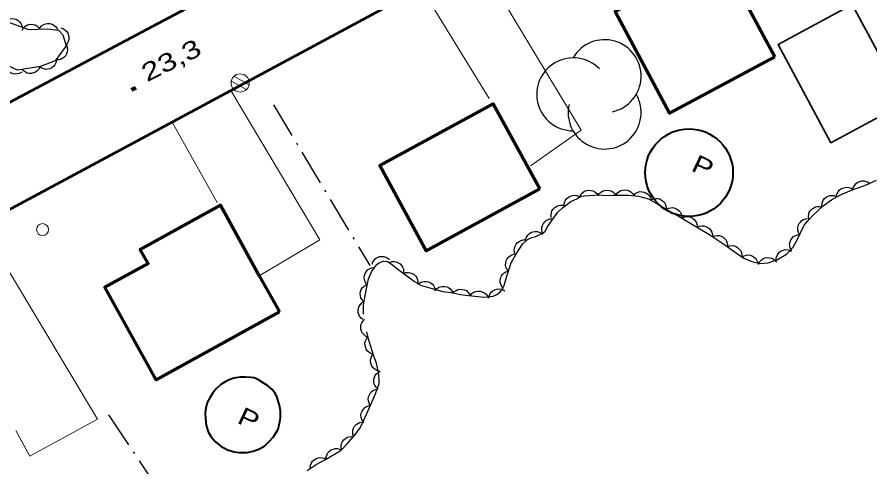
# Model space of a CAD drawing. Extents: x 356765 to 358572, y 5103174 to 5104650.
# Drawn here: x 357459.5 to 357530.8, y 5104052.9 to 5104090.6 of the extents above; entities that cross this region are included whole.
import ezdxf

# ---------------------------------------------------------------- set-up
doc = ezdxf.new("R2010")
doc.units = 0
doc.header["$LTSCALE"] = 0.6
doc.linetypes.add('DOT_DASHED', pattern=[7.7, 5, -1.2, 0.3, -1.2])
for name, color, linetype, lineweight in [('19', 7, 'Continuous', 13), ('21', 7, 'Continuous', 53), ('3', 7, 'Continuous', 140), ('31', 7, 'Continuous', 70), ('36', 7, 'Continuous', 13), ('38', 7, 'Continuous', 40), ('41', 7, 'DOT_DASHED', 25), ('44', 7, 'Continuous', 25)]:
    doc.layers.add(name, color=color, linetype=linetype, lineweight=lineweight)

msp = doc.modelspace()

# ---------------------------------------------------------------- linework, layer by layer
at = {"layer": '19'}
for p, q in [((357497.98, 5104095.55), (357506.66, 5104081.11)), ((357498.97, 5104083.74), (357493.29, 5104093.03)), ((357476.19, 5104075.05), (357472.44, 5104081.78)), ((357506.66, 5104081.11), (357502.43, 5104078.1))]:
    msp.add_line(p, q, dxfattribs=at)
for points in [[(357477.35, 5104084.43), (357484.8, 5104071.91), (357479.73, 5104068.9)], [(357456.41, 5104073.16), (357466.18, 5104056.88), (357460.52, 5104053.79), (357459.34, 5104055.92)]]:
    msp.add_lwpolyline(points, dxfattribs=at)
at = {"layer": '21'}
for points in [[(357450.01, 5104078.75), (357471.24, 5104090.05), (357493.17, 5104101.68), (357495.43, 5104102.9), (357512.46, 5104112.13), (357524.83, 5104118.7), (357528.41, 5104120.6), (357531.92, 5104122.47)], [(357413.94, 5104071.01), (357415.72, 5104071.33), (357417.43, 5104071.09), (357419.14, 5104070.59), (357421.01, 5104069.95), (357422.97, 5104069.08), (357427.74, 5104066.92), (357429.87, 5104066.23), (357431.96, 5104065.73), (357433.92, 5104065.4), (357435.55, 5104065.32), (357437.23, 5104065.41), (357439.05, 5104065.5), (357441.14, 5104065.87), (357443.14, 5104066.32), (357446.88, 5104068.04), (357469.55, 5104080.22), (357504.68, 5104099.17), (357537.43, 5104116.21)]]:
    msp.add_lwpolyline(points, dxfattribs=at)
at = {"layer": '3'}
msp.add_line((357469.03, 5104084.47), (357469.39, 5104084.65), dxfattribs=at)
at = {"layer": '31'}
for points in [[(357522.88, 5104087.24), (357514.07, 5104082.51), (357509.51, 5104091.03), (357518.32, 5104095.75), (357522.88, 5104087.24)], [(357503.2, 5104076.18), (357493.7, 5104071), (357489.81, 5104078.13), (357499.31, 5104083.3), (357503.2, 5104076.18)], [(357481.41, 5104065.87), (357471.09, 5104060.18), (357466.81, 5104067.94), (357470.42, 5104069.93), (357469.77, 5104071.09), (357476.49, 5104074.8), (357479.73, 5104068.9), (357481.41, 5104065.87)]]:
    msp.add_lwpolyline(points, close=True, dxfattribs=at)
at = {"layer": '31', "lineweight": 35}
msp.add_lwpolyline([(357527.57, 5104080.05), (357523.15, 5104088.28), (357529.37, 5104091.62), (357533.79, 5104083.38), (357527.57, 5104080.05)], close=True, dxfattribs=at)
at = {"layer": '36'}
for p, q in [((357478.87, 5104084.91), (357477.6, 5104085.61)), ((357477.38, 5104085.21), (357478.65, 5104084.5))]:
    msp.add_line(p, q, dxfattribs=at)
for centre, radius in [((357478.1272, 5104085.0548), 0.7588), ((357461.5838, 5104072.7671), 0.5)]:
    msp.add_circle(centre, radius, dxfattribs=at)
at = {"layer": '38'}
msp.add_lwpolyline([(357479.29, 5104060.33), (357479.02, 5104060.36), (357478.58, 5104060.41), (357478.13, 5104060.39), (357477.6, 5104060.32), (357477.21, 5104060.19), (357476.86, 5104060.02), (357476.52, 5104059.79), (357476.16, 5104059.46), (357475.85, 5104059.09), (357475.59, 5104058.67), (357475.37, 5104058.28), (357475.24, 5104057.81), (357475.2, 5104057.4), (357475.22, 5104056.9), (357475.29, 5104056.37), (357475.44, 5104055.82), (357475.69, 5104055.39), (357476.06, 5104054.99), (357476.52, 5104054.63), (357477.08, 5104054.32), (357477.62, 5104054.15), (357478.03, 5104054.09), (357478.71, 5104054.08), (357479.21, 5104054.19), (357479.74, 5104054.39), (357480.18, 5104054.65), (357480.53, 5104054.97), (357480.93, 5104055.39), (357481.3, 5104056.04), (357481.45, 5104056.66), (357481.49, 5104056.99), (357481.49, 5104057.57), (357481.45, 5104057.93), (357481.19, 5104058.77), (357481.02, 5104059.08), (357480.77, 5104059.39), (357480.41, 5104059.71), (357480.14, 5104059.88), (357479.76, 5104060.12), (357479.56, 5104060.23), (357479.29, 5104060.33)], close=True, dxfattribs=at)
msp.add_circle((357515.7032, 5104077.5334), 3.673, dxfattribs=at)
at = {"layer": '41'}
for p, q in [((357480.92, 5104083.23), (357488.97, 5104069.77)), ((357467.11, 5104057.24), (357475.25, 5104045.01))]:
    msp.add_line(p, q, dxfattribs=at)
at = {"layer": '44', "linetype": 'DOT_DASHED'}
for points in [[(357458.14, 5104090.38), (357460.4, 5104089.52), (357462.01, 5104089.6), (357462.92, 5104089.48), (357463.29, 5104089.09), (357463.55, 5104088.16), (357462.65, 5104086.9), (357461.41, 5104086.42), (357459.48, 5104086.13), (357457.31, 5104087.14)], [(357488.44, 5104065.69), (357488.46, 5104066.47), (357488.59, 5104067.25), (357488.88, 5104068.63), (357489.16, 5104069.29), (357489.59, 5104069.87), (357489.86, 5104070.05), (357490.16, 5104070.13), (357490.46, 5104070.08), (357490.77, 5104069.9), (357491.43, 5104069.38), (357492.71, 5104068.41), (357493.31, 5104068.09), (357493.9, 5104067.91), (357495.1, 5104067.57), (357495.8, 5104067.5), (357496.57, 5104067.33), (357497, 5104067.28), (357498.55, 5104067.11), (357499.3, 5104067.18), (357499.61, 5104067.32), (357499.87, 5104067.51), (357500.07, 5104067.76), (357500.23, 5104068.09), (357500.44, 5104068.86), (357500.82, 5104069.99), (357501.2, 5104070.69), (357501.77, 5104071.55), (357502.18, 5104071.94), (357502.41, 5104072.05), (357502.94, 5104072.21), (357503.62, 5104072.59), (357503.89, 5104073.04), (357504.71, 5104074.24), (357505.11, 5104074.59), (357505.82, 5104075.11), (357506.37, 5104075.37), (357506.54, 5104075.5), (357506.7, 5104075.57), (357506.91, 5104075.59), (357508.19, 5104075.68), (357508.75, 5104075.62), (357509.35, 5104075.65), (357510.6, 5104075.65), (357511.47, 5104075.58), (357512.3, 5104075.34), (357513.1, 5104074.91), (357513.98, 5104074.37), (357514.87, 5104073.87), (357516, 5104073.2), (357517.36, 5104072.37), (357518.7, 5104071.49), (357519.67, 5104070.78), (357520.3, 5104070.38), (357520.95, 5104070.08), (357521.62, 5104069.92), (357521.62, 5104069.92), (357522.33, 5104069.98), (357523.1, 5104070.26), (357523.86, 5104070.72), (357524.42, 5104071.3), (357524.74, 5104071.92), (357525.35, 5104073.13), (357525.64, 5104073.51), (357526.12, 5104074.01), (357526.94, 5104074.76), (357527.63, 5104075.26), (357528.44, 5104075.71), (357529.3, 5104076.08), (357530.46, 5104076.5), (357531.39, 5104076.92)], [(357483.73, 5104052.58), (357484.5, 5104053.08), (357485.28, 5104053.5), (357486.58, 5104054.29), (357487.09, 5104054.8), (357487.79, 5104055.61), (357488.17, 5104056.16), (357488.48, 5104056.79), (357488.96, 5104057.87), (357489.47, 5104059.01), (357489.77, 5104059.88), (357489.75, 5104060.04), (357489.77, 5104060.24), (357489.7, 5104060.8), (357489.53, 5104061.58), (357489.33, 5104062.15), (357488.89, 5104063.49), (357488.73, 5104064.21)]]:
    msp.add_lwpolyline(points, dxfattribs=at)
at = {"layer": '44'}
for points in [[(357458.5, 5104090.24), (357458.67, 5104090.36), (357458.86, 5104090.43), (357459.03, 5104090.46), (357459.2, 5104090.44), (357459.38, 5104090.39), (357459.54, 5104090.29), (357459.67, 5104090.19), (357459.78, 5104090.05), (357459.86, 5104089.88), (357459.9, 5104089.71)], [(357459.87, 5104089.49), (357459.98, 5104089.67), (357460.13, 5104089.81), (357460.26, 5104089.9), (357460.43, 5104089.95), (357460.61, 5104089.98), (357460.8, 5104089.96), (357460.96, 5104089.92), (357461.11, 5104089.83), (357461.26, 5104089.71), (357461.37, 5104089.57)], [(357461.37, 5104089.68), (357461.51, 5104089.84), (357461.68, 5104089.95), (357461.83, 5104090.01), (357462.01, 5104090.04), (357462.19, 5104090.03), (357462.38, 5104089.97), (357462.53, 5104089.91), (357462.66, 5104089.79), (357462.78, 5104089.65), (357462.86, 5104089.49)], [(357463.13, 5104089.67), (357463.33, 5104089.6), (357463.49, 5104089.49), (357463.61, 5104089.37), (357463.7, 5104089.22), (357463.77, 5104089.05), (357463.79, 5104088.86), (357463.79, 5104088.69), (357463.73, 5104088.53), (357463.65, 5104088.36), (357463.53, 5104088.22)], [(357463.59, 5104088.21), (357463.66, 5104088.02), (357463.67, 5104087.82), (357463.66, 5104087.65), (357463.6, 5104087.49), (357463.51, 5104087.33), (357463.37, 5104087.19), (357463.24, 5104087.09), (357463.08, 5104087.03), (357462.9, 5104086.99), (357462.72, 5104086.99)], [(357462.76, 5104086.94), (357462.71, 5104086.74), (357462.61, 5104086.56), (357462.51, 5104086.43), (357462.37, 5104086.33), (357462.2, 5104086.25), (357462.01, 5104086.21), (357461.85, 5104086.19), (357461.68, 5104086.23), (357461.51, 5104086.3), (357461.36, 5104086.4)], [(357459.84, 5104085.96), (357459.66, 5104085.86), (357459.46, 5104085.81), (357459.3, 5104085.79), (357459.13, 5104085.82), (357458.95, 5104085.88), (357458.79, 5104085.99), (357458.67, 5104086.1), (357458.58, 5104086.25), (357458.51, 5104086.42), (357458.48, 5104086.6)], [(357461.36, 5104086.41), (357461.27, 5104086.22), (357461.13, 5104086.07), (357461, 5104085.97), (357460.84, 5104085.9), (357460.66, 5104085.85), (357460.47, 5104085.86), (357460.31, 5104085.88), (357460.15, 5104085.95), (357459.99, 5104086.06), (357459.87, 5104086.19)], [(357528.04, 5104075.54), (357528.08, 5104075.74), (357528.18, 5104075.92), (357528.27, 5104076.06), (357528.41, 5104076.17), (357528.57, 5104076.25), (357528.76, 5104076.3), (357528.92, 5104076.32), (357529.09, 5104076.29), (357529.27, 5104076.23), (357529.42, 5104076.13)], [(357529.42, 5104076.12), (357529.47, 5104076.33), (357529.58, 5104076.5), (357529.68, 5104076.63), (357529.83, 5104076.73), (357529.99, 5104076.81), (357530.18, 5104076.84), (357530.35, 5104076.85), (357530.52, 5104076.81), (357530.69, 5104076.74), (357530.83, 5104076.64)], [(357505.25, 5104074.84), (357505.29, 5104075.05), (357505.37, 5104075.23), (357505.46, 5104075.37), (357505.6, 5104075.48), (357505.76, 5104075.58), (357505.94, 5104075.63), (357506.1, 5104075.66), (357506.28, 5104075.63), (357506.46, 5104075.58), (357506.61, 5104075.48)], [(357506.58, 5104075.57), (357506.68, 5104075.75), (357506.83, 5104075.89), (357506.96, 5104075.98), (357507.13, 5104076.04), (357507.31, 5104076.07), (357507.5, 5104076.05), (357507.66, 5104076.02), (357507.82, 5104075.93), (357507.96, 5104075.81), (357508.07, 5104075.67)], [(357508.07, 5104075.59), (357508.18, 5104075.76), (357508.33, 5104075.9), (357508.47, 5104075.99), (357508.63, 5104076.05), (357508.82, 5104076.07), (357509.01, 5104076.05), (357509.17, 5104076.01), (357509.32, 5104075.92), (357509.46, 5104075.8), (357509.57, 5104075.66)], [(357509.57, 5104075.65), (357509.69, 5104075.82), (357509.84, 5104075.95), (357509.99, 5104076.04), (357510.16, 5104076.08), (357510.34, 5104076.1), (357510.53, 5104076.07), (357510.69, 5104076.02), (357510.83, 5104075.92), (357510.97, 5104075.8), (357511.07, 5104075.65)], [(357511.08, 5104075.69), (357511.24, 5104075.83), (357511.43, 5104075.9), (357511.59, 5104075.95), (357511.77, 5104075.94), (357511.95, 5104075.91), (357512.12, 5104075.83), (357512.26, 5104075.74), (357512.37, 5104075.61), (357512.47, 5104075.45), (357512.52, 5104075.28)], [(357526.82, 5104074.67), (357526.81, 5104074.88), (357526.86, 5104075.07), (357526.93, 5104075.23), (357527.04, 5104075.36), (357527.18, 5104075.48), (357527.35, 5104075.57), (357527.5, 5104075.63), (357527.68, 5104075.63), (357527.86, 5104075.61), (357528.03, 5104075.55)], [(357504.17, 5104073.77), (357504.15, 5104073.98), (357504.18, 5104074.18), (357504.23, 5104074.33), (357504.33, 5104074.48), (357504.46, 5104074.61), (357504.62, 5104074.71), (357504.77, 5104074.78), (357504.94, 5104074.81), (357505.13, 5104074.8), (357505.3, 5104074.76)], [(357512.52, 5104075.26), (357512.71, 5104075.35), (357512.92, 5104075.38), (357513.08, 5104075.38), (357513.25, 5104075.33), (357513.41, 5104075.24), (357513.56, 5104075.12), (357513.67, 5104075), (357513.74, 5104074.84), (357513.79, 5104074.66), (357513.8, 5104074.48)], [(357513.8, 5104074.47), (357513.99, 5104074.57), (357514.19, 5104074.6), (357514.35, 5104074.61), (357514.52, 5104074.56), (357514.69, 5104074.49), (357514.84, 5104074.37), (357514.95, 5104074.25), (357515.03, 5104074.09), (357515.09, 5104073.92), (357515.11, 5104073.74)], [(357525.72, 5104073.64), (357525.69, 5104073.85), (357525.72, 5104074.05), (357525.77, 5104074.21), (357525.86, 5104074.36), (357525.99, 5104074.49), (357526.15, 5104074.6), (357526.29, 5104074.67), (357526.47, 5104074.7), (357526.65, 5104074.7), (357526.83, 5104074.66)], [(357503.5, 5104072.39), (357503.41, 5104072.58), (357503.38, 5104072.78), (357503.38, 5104072.94), (357503.43, 5104073.11), (357503.51, 5104073.28), (357503.64, 5104073.42), (357503.75, 5104073.54), (357503.91, 5104073.61), (357504.09, 5104073.66), (357504.27, 5104073.67)], [(357515.1, 5104073.73), (357515.29, 5104073.82), (357515.49, 5104073.85), (357515.66, 5104073.85), (357515.83, 5104073.8), (357515.99, 5104073.72), (357516.14, 5104073.6), (357516.25, 5104073.48), (357516.33, 5104073.32), (357516.38, 5104073.15), (357516.39, 5104072.97)], [(357524.96, 5104072.35), (357524.86, 5104072.53), (357524.81, 5104072.73), (357524.8, 5104072.9), (357524.84, 5104073.07), (357524.9, 5104073.24), (357525.02, 5104073.4), (357525.13, 5104073.52), (357525.28, 5104073.6), (357525.45, 5104073.67), (357525.63, 5104073.69)], [(357516.39, 5104072.96), (357516.58, 5104073.05), (357516.78, 5104073.08), (357516.95, 5104073.08), (357517.12, 5104073.03), (357517.28, 5104072.94), (357517.43, 5104072.82), (357517.54, 5104072.7), (357517.61, 5104072.54), (357517.66, 5104072.36), (357517.67, 5104072.18)], [(357502.02, 5104071.93), (357502.09, 5104072.13), (357502.2, 5104072.3), (357502.31, 5104072.42), (357502.46, 5104072.52), (357502.63, 5104072.58), (357502.82, 5104072.61), (357502.98, 5104072.61), (357503.15, 5104072.56), (357503.32, 5104072.48), (357503.46, 5104072.37)], [(357517.66, 5104072.17), (357517.86, 5104072.25), (357518.06, 5104072.27), (357518.22, 5104072.27), (357518.39, 5104072.21), (357518.55, 5104072.12), (357518.69, 5104071.99), (357518.8, 5104071.87), (357518.87, 5104071.71), (357518.92, 5104071.53), (357518.92, 5104071.35)], [(357524.27, 5104071.02), (357524.17, 5104071.2), (357524.13, 5104071.4), (357524.12, 5104071.56), (357524.16, 5104071.74), (357524.23, 5104071.91), (357524.34, 5104072.06), (357524.46, 5104072.18), (357524.61, 5104072.27), (357524.78, 5104072.33), (357524.96, 5104072.35)], [(357501.17, 5104070.65), (357501.09, 5104070.84), (357501.07, 5104071.04), (357501.08, 5104071.21), (357501.14, 5104071.37), (357501.22, 5104071.54), (357501.35, 5104071.68), (357501.48, 5104071.78), (357501.64, 5104071.85), (357501.82, 5104071.9), (357502, 5104071.9)], [(357518.91, 5104071.34), (357519.11, 5104071.41), (357519.31, 5104071.42), (357519.47, 5104071.4), (357519.64, 5104071.34), (357519.8, 5104071.24), (357519.93, 5104071.11), (357520.03, 5104070.98), (357520.09, 5104070.81), (357520.13, 5104070.63), (357520.12, 5104070.45)], [(357489.17, 5104069.87), (357489.24, 5104070.06), (357489.36, 5104070.23), (357489.47, 5104070.35), (357489.62, 5104070.43), (357489.8, 5104070.5), (357489.99, 5104070.52), (357490.15, 5104070.51), (357490.32, 5104070.46), (357490.48, 5104070.37), (357490.62, 5104070.25)], [(357500.58, 5104069.27), (357500.45, 5104069.44), (357500.38, 5104069.63), (357500.35, 5104069.79), (357500.36, 5104069.97), (357500.4, 5104070.15), (357500.49, 5104070.32), (357500.58, 5104070.45), (357500.72, 5104070.56), (357500.88, 5104070.65), (357501.06, 5104070.7)], [(357520.13, 5104070.46), (357520.31, 5104070.57), (357520.51, 5104070.62), (357520.67, 5104070.64), (357520.84, 5104070.61), (357521.02, 5104070.54), (357521.17, 5104070.43), (357521.3, 5104070.33), (357521.39, 5104070.18), (357521.46, 5104070.01), (357521.49, 5104069.83)], [(357522.99, 5104070.2), (357523, 5104070.4), (357523.07, 5104070.6), (357523.15, 5104070.74), (357523.27, 5104070.87), (357523.42, 5104070.98), (357523.6, 5104071.05), (357523.76, 5104071.09), (357523.93, 5104071.08), (357524.11, 5104071.05), (357524.28, 5104070.97)], [(357490.62, 5104070.02), (357490.82, 5104070.08), (357491.03, 5104070.08), (357491.19, 5104070.06), (357491.35, 5104069.99), (357491.51, 5104069.89), (357491.63, 5104069.75), (357491.73, 5104069.62), (357491.79, 5104069.45), (357491.81, 5104069.27), (357491.8, 5104069.09)], [(357521.53, 5104069.91), (357521.63, 5104070.09), (357521.78, 5104070.24), (357521.91, 5104070.33), (357522.08, 5104070.39), (357522.26, 5104070.42), (357522.45, 5104070.41), (357522.61, 5104070.38), (357522.76, 5104070.29), (357522.91, 5104070.18), (357523.02, 5104070.04)], [(357488.7, 5104068.22), (357488.59, 5104068.39), (357488.53, 5104068.59), (357488.51, 5104068.75), (357488.54, 5104068.92), (357488.59, 5104069.1), (357488.7, 5104069.26), (357488.8, 5104069.39), (357488.94, 5104069.49), (357489.11, 5104069.56), (357489.29, 5104069.6)], [(357491.81, 5104069.09), (357492, 5104069.16), (357492.21, 5104069.17), (357492.37, 5104069.15), (357492.53, 5104069.08), (357492.69, 5104068.99), (357492.82, 5104068.85), (357492.92, 5104068.72), (357492.98, 5104068.55), (357493.01, 5104068.37), (357493, 5104068.19)], [(357500.16, 5104067.84), (357500.02, 5104067.99), (357499.94, 5104068.18), (357499.9, 5104068.34), (357499.9, 5104068.51), (357499.93, 5104068.7), (357500.01, 5104068.87), (357500.1, 5104069.01), (357500.23, 5104069.13), (357500.38, 5104069.22), (357500.56, 5104069.28)], [(357493.01, 5104068.18), (357493.17, 5104068.31), (357493.36, 5104068.39), (357493.52, 5104068.43), (357493.7, 5104068.42), (357493.88, 5104068.39), (357494.05, 5104068.3), (357494.19, 5104068.21), (357494.3, 5104068.08), (357494.39, 5104067.92), (357494.44, 5104067.74)], [(357488.48, 5104066.72), (357488.33, 5104066.87), (357488.24, 5104067.05), (357488.19, 5104067.21), (357488.18, 5104067.38), (357488.2, 5104067.57), (357488.27, 5104067.75), (357488.34, 5104067.89), (357488.47, 5104068.01), (357488.62, 5104068.12), (357488.79, 5104068.19)], [(357494.43, 5104067.64), (357494.56, 5104067.8), (357494.73, 5104067.91), (357494.88, 5104067.98), (357495.05, 5104068.01), (357495.24, 5104068.01), (357495.42, 5104067.96), (357495.57, 5104067.9), (357495.71, 5104067.79), (357495.83, 5104067.65), (357495.92, 5104067.49)], [(357495.9, 5104067.41), (357496.04, 5104067.57), (357496.21, 5104067.67), (357496.36, 5104067.74), (357496.54, 5104067.77), (357496.72, 5104067.76), (357496.91, 5104067.71), (357497.06, 5104067.65), (357497.19, 5104067.53), (357497.31, 5104067.39), (357497.39, 5104067.23)], [(357498.92, 5104067.01), (357498.96, 5104067.21), (357499.05, 5104067.4), (357499.14, 5104067.53), (357499.28, 5104067.64), (357499.44, 5104067.73), (357499.62, 5104067.78), (357499.79, 5104067.81), (357499.96, 5104067.78), (357500.14, 5104067.72), (357500.29, 5104067.63)], [(357497.4, 5104067.24), (357497.53, 5104067.4), (357497.7, 5104067.51), (357497.85, 5104067.58), (357498.02, 5104067.6), (357498.21, 5104067.6), (357498.39, 5104067.55), (357498.55, 5104067.48), (357498.68, 5104067.37), (357498.8, 5104067.23), (357498.89, 5104067.07)], [(357488.43, 5104065.22), (357488.26, 5104065.34), (357488.13, 5104065.5), (357488.05, 5104065.65), (357488.01, 5104065.82), (357488, 5104066), (357488.04, 5104066.19), (357488.08, 5104066.35), (357488.19, 5104066.49), (357488.31, 5104066.62), (357488.47, 5104066.72)], [(357488.82, 5104063.76), (357488.63, 5104063.84), (357488.47, 5104063.97), (357488.36, 5104064.09), (357488.28, 5104064.25), (357488.23, 5104064.43), (357488.23, 5104064.62), (357488.24, 5104064.78), (357488.31, 5104064.94), (357488.4, 5104065.1), (357488.53, 5104065.23)], [(357489.27, 5104062.33), (357489.07, 5104062.38), (357488.9, 5104062.49), (357488.77, 5104062.6), (357488.68, 5104062.75), (357488.61, 5104062.92), (357488.58, 5104063.11), (357488.57, 5104063.27), (357488.62, 5104063.44), (357488.69, 5104063.61), (357488.8, 5104063.75)], [(357489.76, 5104060.91), (357489.56, 5104060.96), (357489.39, 5104061.07), (357489.26, 5104061.18), (357489.16, 5104061.32), (357489.09, 5104061.49), (357489.05, 5104061.68), (357489.04, 5104061.84), (357489.09, 5104062.01), (357489.16, 5104062.18), (357489.27, 5104062.33)], [(357489.69, 5104059.4), (357489.53, 5104059.53), (357489.41, 5104059.7), (357489.34, 5104059.85), (357489.31, 5104060.02), (357489.32, 5104060.21), (357489.37, 5104060.39), (357489.43, 5104060.54), (357489.54, 5104060.68), (357489.68, 5104060.8), (357489.84, 5104060.89)], [(357489.04, 5104058.04), (357488.93, 5104058.22), (357488.87, 5104058.41), (357488.85, 5104058.58), (357488.88, 5104058.75), (357488.94, 5104058.92), (357489.05, 5104059.08), (357489.15, 5104059.21), (357489.3, 5104059.3), (357489.47, 5104059.38), (357489.65, 5104059.41)], [(357488.43, 5104056.67), (357488.32, 5104056.85), (357488.26, 5104057.04), (357488.24, 5104057.21), (357488.27, 5104057.38), (357488.33, 5104057.55), (357488.44, 5104057.71), (357488.54, 5104057.84), (357488.69, 5104057.93), (357488.86, 5104058.01), (357489.04, 5104058.04)], [(357487.64, 5104055.39), (357487.56, 5104055.59), (357487.55, 5104055.79), (357487.56, 5104055.96), (357487.62, 5104056.12), (357487.71, 5104056.28), (357487.84, 5104056.42), (357487.97, 5104056.52), (357488.13, 5104056.59), (357488.31, 5104056.63), (357488.49, 5104056.63)], [(357486.64, 5104054.28), (357486.58, 5104054.48), (357486.59, 5104054.68), (357486.62, 5104054.84), (357486.69, 5104055), (357486.8, 5104055.15), (357486.95, 5104055.27), (357487.09, 5104055.36), (357487.26, 5104055.41), (357487.44, 5104055.43), (357487.62, 5104055.41)], [(357485.32, 5104053.53), (357485.33, 5104053.73), (357485.4, 5104053.93), (357485.48, 5104054.07), (357485.6, 5104054.2), (357485.75, 5104054.31), (357485.93, 5104054.38), (357486.08, 5104054.42), (357486.26, 5104054.42), (357486.44, 5104054.38), (357486.6, 5104054.31)], [(357484, 5104052.81), (357484.02, 5104053.02), (357484.1, 5104053.21), (357484.19, 5104053.35), (357484.31, 5104053.47), (357484.47, 5104053.57), (357484.65, 5104053.63), (357484.81, 5104053.67), (357484.99, 5104053.65), (357485.16, 5104053.61), (357485.32, 5104053.52)]]:
    msp.add_lwpolyline(points, dxfattribs=at)
for centre, start, end in [((357508.636, 5104085.6269), 282.26917, 149.72626), ((357506.0087, 5104084.0994), 44.11537, 269.80396), ((357508.636, 5104082.5719), 166.93686, 29.62122)]:
    msp.add_arc(centre, 3.055, start, end, dxfattribs=at)

# ---------------------------------------------------------------- texts
at = {"layer": '3', "width": 1.35}
msp.add_text('23,3   ', height=1.5, rotation=26.687, dxfattribs=at).set_placement((357470.33, 5104085.11))
at = {"layer": '38', "width": 1.25}
for p in [(357515.79, 5104077.75), (357477.78, 5104056.6)]:
    msp.add_text('P', height=1.5, rotation=334.69, dxfattribs=at).set_placement(p)

doc.saveas('drawing.dxf')
